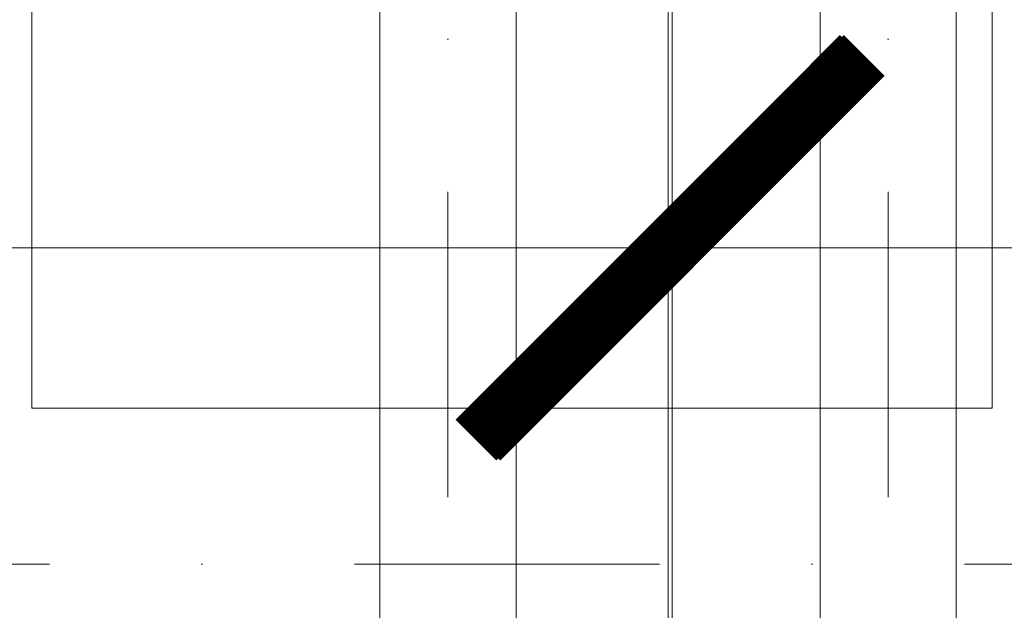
# Model space of a CAD drawing. Header units: millimetres. Extents: x -1695604 to 5289369, y -1488057 to 2187451.
# Tile 558 of 656: x 377465 to 378695, y 149943 to 150680. Entities that reach past the tile are written whole.
import ezdxf
from ezdxf import colors
from ezdxf.entities.mleader import LeaderData, LeaderLine
from ezdxf.math import Vec2, Vec3

# ---------------------------------------------------------------- set-up
doc = ezdxf.new("R2010")
doc.units = ezdxf.units.MM
doc.linetypes.add('CENTERX2', pattern=[101.6, 63.5, -12.7, 12.7, -12.7])
doc.linetypes.add('DASHDOT', pattern=[25.4, 12.7, -6.35, 0, -6.35])
doc.layers.get('Defpoints').update_dxf_attribs({"color": 8})
for name, color, linetype, lineweight in [('A99_FVE', 30, 'Continuous', 5), ('A99_N_koty-200', 5, 'Continuous', 5), ('A99_N_koty-200 @ 1', 5, 'Continuous', 5), ('A99_N_koty-200 @ 10', 5, 'Continuous', 5), ('A99_N_koty-200 @ 100', 5, 'Continuous', 5), ('A99_N_koty-200 @ 200', 5, 'Continuous', 5), ('A99_N_koty-200 @ 250 (1)', 5, 'Continuous', 5), ('A99_N_koty-200 @ 250 (2)', 5, 'Continuous', 5), ('A99_N_koty-200 @ 400', 5, 'Continuous', 5), ('A99_N_txt-popis-50 @ 200', 240, 'Continuous', 9), ('A99_S_osy', 1, 'CENTERX2', 5)]:
    doc.layers.add(name, color=color, linetype=linetype, lineweight=lineweight)
doc.styles.add('A99_kota', font='isocpeur.ttf', dxfattribs={"height": 2})
doc.styles.add('A99_popis', font='isocpeur.ttf')
doc.dimstyles.new('A99_kota_200 new', dxfattribs={"dimscale": 200, "dimtxt": 2, "dimasz": 1.2, "dimexe": 0.5, "dimexo": 1.5, "dimgap": 0.3, "dimtad": 1, "dimdec": 0, "dimzin": 3, "dimdsep": 46, "dimtxsty": 'A99_kota', "dimblk": 'ARCHTICK', "dimcen": 2.5, "dimazin": 2, "dimtfac": 0.75, "dimtdec": 0, "dimtmove": 2, "dimatfit": 0, "dimfxl": 0, "dimtolj": 1, "dimtzin": 0, "dimlwd": 5, "dimlwe": 5, "dimarcsym": 0})

# ---------------------------------------------------------------- blocks, each defined once
blk = doc.blocks.new('_ArchTick')
at = {"color": 0, "linetype": 'ByBlock', "const_width": 0.15}
blk.add_lwpolyline([(-0.5, -0.5), (0.5, 0.5)], dxfattribs=at)
blk = doc.blocks.new('*D4781')
at = {"layer": 'A99_N_koty-200', "color": 0, "linetype": 'Continuous', "lineweight": 5, "ltscale": 10, "transparency": 16777216}
for p, q in [((330000, 150190), (330000, 151090)), ((378275, 150190), (378275, 151090)), ((330000, 150990), (378275, 150990))]:
    blk.add_line(p, q, dxfattribs=at)
at = {"layer": 'Defpoints', "color": 0, "linetype": 'Continuous', "lineweight": 18, "ltscale": 10, "transparency": 16777216}
for p in [(378275, 150990), (330000, 148920), (378275, 148920)]:
    blk.add_point(p, dxfattribs=at)
at = {"layer": 'A99_N_koty-200', "color": 0, "linetype": 'Continuous', "lineweight": 5, "ltscale": 10, "transparency": 16777216, "xscale": 240, "yscale": 240, "zscale": 240, "rotation": 180}
blk.add_blockref('_ArchTick', (330000, 150990), dxfattribs=at)
at = {"layer": 'A99_N_koty-200', "color": 0, "linetype": 'Continuous', "lineweight": 5, "ltscale": 10, "transparency": 16777216, "xscale": 240, "yscale": 240, "zscale": 240}
blk.add_blockref('_ArchTick', (378275, 150990), dxfattribs=at)
at = {"layer": 'A99_N_koty-200', "color": 0, "linetype": 'Continuous', "ltscale": 10, "transparency": 16777216, "insert": (354778.8, 151330), "char_height": 400, "attachment_point": 5, "style": 'A99_kota'}
blk.add_mtext('\\A1;48275', dxfattribs=at)
blk = doc.blocks.new('*D4782')
at = {"layer": 'A99_N_koty-200', "color": 0, "linetype": 'Continuous', "lineweight": 5, "ltscale": 10, "transparency": 16777216}
for p, q in [((330000, 149995), (330000, 150445)), ((378275, 149995), (378275, 150445)), ((330000, 150395), (378275, 150395))]:
    blk.add_line(p, q, dxfattribs=at)
at = {"layer": 'Defpoints', "color": 0, "linetype": 'Continuous', "lineweight": 18, "ltscale": 10, "transparency": 16777216}
for p in [(378275, 150395), (330000, 148920), (378275, 148920)]:
    blk.add_point(p, dxfattribs=at)
at = {"layer": 'A99_N_koty-200', "color": 0, "linetype": 'Continuous', "lineweight": 5, "ltscale": 10, "transparency": 16777216, "xscale": 120, "yscale": 120, "zscale": 120, "rotation": 180}
blk.add_blockref('_ArchTick', (330000, 150395), dxfattribs=at)
at = {"layer": 'A99_N_koty-200', "color": 0, "linetype": 'Continuous', "lineweight": 5, "ltscale": 10, "transparency": 16777216, "xscale": 120, "yscale": 120, "zscale": 120}
blk.add_blockref('_ArchTick', (378275, 150395), dxfattribs=at)
at = {"layer": 'A99_N_koty-200', "color": 0, "linetype": 'Continuous', "ltscale": 10, "transparency": 16777216, "insert": (354137.5, 150525), "char_height": 200, "attachment_point": 5, "style": 'A99_kota'}
blk.add_mtext('\\A1;48275', dxfattribs=at)
blk = doc.blocks.new('*D4783')
at = {"layer": 'A99_N_koty-200', "color": 0, "linetype": 'Continuous', "lineweight": 5, "ltscale": 10, "transparency": 16777216}
for p, q in [((330000, 150391), (330000, 150395.5)), ((330000, 150395), (378275, 150395)), ((378275, 150391), (378275, 150395.5))]:
    blk.add_line(p, q, dxfattribs=at)
at = {"layer": 'Defpoints', "color": 0, "linetype": 'Continuous', "lineweight": 18, "ltscale": 10, "transparency": 16777216}
for p in [(378275, 150395), (330000, 148920), (378275, 148920)]:
    blk.add_point(p, dxfattribs=at)
at = {"layer": 'A99_N_koty-200', "color": 0, "linetype": 'Continuous', "lineweight": 5, "ltscale": 10, "transparency": 16777216, "xscale": 1.2, "yscale": 1.2, "zscale": 1.2, "rotation": 180}
blk.add_blockref('_ArchTick', (330000, 150395), dxfattribs=at)
at = {"layer": 'A99_N_koty-200', "color": 0, "linetype": 'Continuous', "lineweight": 5, "ltscale": 10, "transparency": 16777216, "xscale": 1.2, "yscale": 1.2, "zscale": 1.2}
blk.add_blockref('_ArchTick', (378275, 150395), dxfattribs=at)
at = {"layer": 'A99_N_koty-200', "color": 0, "linetype": 'Continuous', "ltscale": 10, "transparency": 16777216, "insert": (354137.5, 150396.3), "char_height": 2, "attachment_point": 5, "style": 'A99_kota'}
blk.add_mtext('\\A1;48275', dxfattribs=at)
blk = doc.blocks.new('*D4784')
at = {"layer": 'A99_N_koty-200', "color": 0, "linetype": 'Continuous', "lineweight": 5, "ltscale": 10, "transparency": 16777216}
for p, q in [((330000, 149520), (330000, 150595)), ((378275, 149520), (378275, 150595)), ((330000, 150395), (378275, 150395))]:
    blk.add_line(p, q, dxfattribs=at)
at = {"layer": 'Defpoints', "color": 0, "linetype": 'Continuous', "lineweight": 18, "ltscale": 10, "transparency": 16777216}
for p in [(378275, 150395), (330000, 148920), (378275, 148920)]:
    blk.add_point(p, dxfattribs=at)
at = {"layer": 'A99_N_koty-200', "color": 0, "linetype": 'Continuous', "lineweight": 5, "ltscale": 10, "transparency": 16777216, "xscale": 480, "yscale": 480, "zscale": 480, "rotation": 180}
blk.add_blockref('_ArchTick', (330000, 150395), dxfattribs=at)
at = {"layer": 'A99_N_koty-200', "color": 0, "linetype": 'Continuous', "lineweight": 5, "ltscale": 10, "transparency": 16777216, "xscale": 480, "yscale": 480, "zscale": 480}
blk.add_blockref('_ArchTick', (378275, 150395), dxfattribs=at)
at = {"layer": 'A99_N_koty-200', "color": 0, "linetype": 'Continuous', "ltscale": 10, "transparency": 16777216, "insert": (354137.5, 150915), "char_height": 800, "attachment_point": 5, "style": 'A99_kota'}
blk.add_mtext('\\A1;48275', dxfattribs=at)
blk = doc.blocks.new('*D4785')
at = {"layer": 'A99_N_koty-200', "color": 0, "linetype": 'Continuous', "lineweight": 5, "ltscale": 10, "transparency": 16777216}
for p, q in [((330000, 150355), (330000, 150400)), ((330000, 150395), (378275, 150395)), ((378275, 150355), (378275, 150400))]:
    blk.add_line(p, q, dxfattribs=at)
at = {"layer": 'Defpoints', "color": 0, "linetype": 'Continuous', "lineweight": 18, "ltscale": 10, "transparency": 16777216}
for p in [(378275, 150395), (330000, 148920), (378275, 148920)]:
    blk.add_point(p, dxfattribs=at)
at = {"layer": 'A99_N_koty-200', "color": 0, "linetype": 'Continuous', "lineweight": 5, "ltscale": 10, "transparency": 16777216, "xscale": 12, "yscale": 12, "zscale": 12, "rotation": 180}
blk.add_blockref('_ArchTick', (330000, 150395), dxfattribs=at)
at = {"layer": 'A99_N_koty-200', "color": 0, "linetype": 'Continuous', "lineweight": 5, "ltscale": 10, "transparency": 16777216, "xscale": 12, "yscale": 12, "zscale": 12}
blk.add_blockref('_ArchTick', (378275, 150395), dxfattribs=at)
at = {"layer": 'A99_N_koty-200', "color": 0, "linetype": 'Continuous', "ltscale": 10, "transparency": 16777216, "insert": (354137.5, 150408), "char_height": 20, "attachment_point": 5, "style": 'A99_kota'}
blk.add_mtext('\\A1;48275', dxfattribs=at)
blk = doc.blocks.new('*D4786')
at = {"layer": 'A99_N_koty-200', "color": 0, "linetype": 'Continuous', "lineweight": 5, "ltscale": 10, "transparency": 16777216}
for p, q in [((330000, 149395), (330000, 150520)), ((378275, 149395), (378275, 150520)), ((330000, 150395), (378275, 150395))]:
    blk.add_line(p, q, dxfattribs=at)
at = {"layer": 'Defpoints', "color": 0, "linetype": 'Continuous', "lineweight": 18, "ltscale": 10, "transparency": 16777216}
for p in [(378275, 150395), (330000, 148920), (378275, 148920)]:
    blk.add_point(p, dxfattribs=at)
at = {"layer": 'A99_N_koty-200', "color": 0, "linetype": 'Continuous', "lineweight": 5, "ltscale": 10, "transparency": 16777216, "xscale": 300, "yscale": 300, "zscale": 300, "rotation": 180}
blk.add_blockref('_ArchTick', (330000, 150395), dxfattribs=at)
at = {"layer": 'A99_N_koty-200', "color": 0, "linetype": 'Continuous', "lineweight": 5, "ltscale": 10, "transparency": 16777216, "xscale": 300, "yscale": 300, "zscale": 300}
blk.add_blockref('_ArchTick', (378275, 150395), dxfattribs=at)
at = {"layer": 'A99_N_koty-200', "color": 0, "linetype": 'Continuous', "ltscale": 10, "transparency": 16777216, "insert": (354137.5, 150720), "char_height": 500, "attachment_point": 5, "style": 'A99_kota'}
blk.add_mtext('\\A1;48275', dxfattribs=at)
blk = doc.blocks.new('*D4787')
at = {"layer": 'A99_N_koty-200', "color": 0, "linetype": 'Continuous', "lineweight": 5, "ltscale": 10, "transparency": 16777216}
for p, q in [((330000, 149395), (330000, 150520)), ((378275, 149395), (378275, 150520)), ((330000, 150395), (378275, 150395))]:
    blk.add_line(p, q, dxfattribs=at)
at = {"layer": 'Defpoints', "color": 0, "linetype": 'Continuous', "lineweight": 18, "ltscale": 10, "transparency": 16777216}
for p in [(378275, 150395), (330000, 148920), (378275, 148920)]:
    blk.add_point(p, dxfattribs=at)
at = {"layer": 'A99_N_koty-200', "color": 0, "linetype": 'Continuous', "lineweight": 5, "ltscale": 10, "transparency": 16777216, "xscale": 300, "yscale": 300, "zscale": 300, "rotation": 180}
blk.add_blockref('_ArchTick', (330000, 150395), dxfattribs=at)
at = {"layer": 'A99_N_koty-200', "color": 0, "linetype": 'Continuous', "lineweight": 5, "ltscale": 10, "transparency": 16777216, "xscale": 300, "yscale": 300, "zscale": 300}
blk.add_blockref('_ArchTick', (378275, 150395), dxfattribs=at)
at = {"layer": 'A99_N_koty-200', "color": 0, "linetype": 'Continuous', "ltscale": 10, "transparency": 16777216, "insert": (354137.5, 150720), "char_height": 500, "attachment_point": 5, "style": 'A99_kota'}
blk.add_mtext('\\A1;48275', dxfattribs=at)
blk = doc.blocks.new('*D4789')
at = {"layer": 'A99_N_koty-200', "color": 0, "linetype": 'Continuous', "lineweight": 5, "ltscale": 10, "transparency": 16777216}
for p, q in [((378280, 150200), (378280, 151100)), ((415495, 150200), (415495, 151100)), ((378280, 151000), (415495, 151000))]:
    blk.add_line(p, q, dxfattribs=at)
at = {"layer": 'Defpoints', "color": 0, "linetype": 'Continuous', "lineweight": 18, "ltscale": 10, "transparency": 16777216}
for p in [(415495, 151000), (378280, 148920), (415495, 148920)]:
    blk.add_point(p, dxfattribs=at)
at = {"layer": 'A99_N_koty-200', "color": 0, "linetype": 'Continuous', "lineweight": 5, "ltscale": 10, "transparency": 16777216, "xscale": 240, "yscale": 240, "zscale": 240, "rotation": 180}
blk.add_blockref('_ArchTick', (378280, 151000), dxfattribs=at)
at = {"layer": 'A99_N_koty-200', "color": 0, "linetype": 'Continuous', "lineweight": 5, "ltscale": 10, "transparency": 16777216, "xscale": 240, "yscale": 240, "zscale": 240}
blk.add_blockref('_ArchTick', (415495, 151000), dxfattribs=at)
at = {"layer": 'A99_N_koty-200', "color": 0, "linetype": 'Continuous', "ltscale": 10, "transparency": 16777216, "insert": (396887.5, 151260), "char_height": 400, "attachment_point": 5, "style": 'A99_kota'}
blk.add_mtext('\\A1;37215', dxfattribs=at)
blk = doc.blocks.new('*D4790')
at = {"layer": 'A99_N_koty-200', "color": 0, "linetype": 'Continuous', "lineweight": 5, "ltscale": 10, "transparency": 16777216}
for p, q in [((378280, 149995), (378280, 150445)), ((415495, 149995), (415495, 150445)), ((378280, 150395), (415495, 150395))]:
    blk.add_line(p, q, dxfattribs=at)
at = {"layer": 'Defpoints', "color": 0, "linetype": 'Continuous', "lineweight": 18, "ltscale": 10, "transparency": 16777216}
for p in [(415495, 150395), (378280, 148920), (415495, 148920)]:
    blk.add_point(p, dxfattribs=at)
at = {"layer": 'A99_N_koty-200', "color": 0, "linetype": 'Continuous', "lineweight": 5, "ltscale": 10, "transparency": 16777216, "xscale": 120, "yscale": 120, "zscale": 120, "rotation": 180}
blk.add_blockref('_ArchTick', (378280, 150395), dxfattribs=at)
at = {"layer": 'A99_N_koty-200', "color": 0, "linetype": 'Continuous', "lineweight": 5, "ltscale": 10, "transparency": 16777216, "xscale": 120, "yscale": 120, "zscale": 120}
blk.add_blockref('_ArchTick', (415495, 150395), dxfattribs=at)
at = {"layer": 'A99_N_koty-200', "color": 0, "linetype": 'Continuous', "ltscale": 10, "transparency": 16777216, "insert": (396887.5, 150525), "char_height": 200, "attachment_point": 5, "style": 'A99_kota'}
blk.add_mtext('\\A1;37215', dxfattribs=at)
blk = doc.blocks.new('*D4791')
at = {"layer": 'A99_N_koty-200', "color": 0, "linetype": 'Continuous', "lineweight": 5, "ltscale": 10, "transparency": 16777216}
for p, q in [((378280, 150391), (378280, 150395.5)), ((378280, 150395), (415495, 150395)), ((415495, 150391), (415495, 150395.5))]:
    blk.add_line(p, q, dxfattribs=at)
at = {"layer": 'Defpoints', "color": 0, "linetype": 'Continuous', "lineweight": 18, "ltscale": 10, "transparency": 16777216}
for p in [(415495, 150395), (378280, 148920), (415495, 148920)]:
    blk.add_point(p, dxfattribs=at)
at = {"layer": 'A99_N_koty-200', "color": 0, "linetype": 'Continuous', "lineweight": 5, "ltscale": 10, "transparency": 16777216, "xscale": 1.2, "yscale": 1.2, "zscale": 1.2, "rotation": 180}
blk.add_blockref('_ArchTick', (378280, 150395), dxfattribs=at)
at = {"layer": 'A99_N_koty-200', "color": 0, "linetype": 'Continuous', "lineweight": 5, "ltscale": 10, "transparency": 16777216, "xscale": 1.2, "yscale": 1.2, "zscale": 1.2}
blk.add_blockref('_ArchTick', (415495, 150395), dxfattribs=at)
at = {"layer": 'A99_N_koty-200', "color": 0, "linetype": 'Continuous', "ltscale": 10, "transparency": 16777216, "insert": (396887.5, 150396.3), "char_height": 2, "attachment_point": 5, "style": 'A99_kota'}
blk.add_mtext('\\A1;37215', dxfattribs=at)
blk = doc.blocks.new('*D4792')
at = {"layer": 'A99_N_koty-200', "color": 0, "linetype": 'Continuous', "lineweight": 5, "ltscale": 10, "transparency": 16777216}
for p, q in [((378280, 149520), (378280, 150595)), ((415495, 149520), (415495, 150595)), ((378280, 150395), (415495, 150395))]:
    blk.add_line(p, q, dxfattribs=at)
at = {"layer": 'Defpoints', "color": 0, "linetype": 'Continuous', "lineweight": 18, "ltscale": 10, "transparency": 16777216}
for p in [(415495, 150395), (378280, 148920), (415495, 148920)]:
    blk.add_point(p, dxfattribs=at)
at = {"layer": 'A99_N_koty-200', "color": 0, "linetype": 'Continuous', "lineweight": 5, "ltscale": 10, "transparency": 16777216, "xscale": 480, "yscale": 480, "zscale": 480, "rotation": 180}
blk.add_blockref('_ArchTick', (378280, 150395), dxfattribs=at)
at = {"layer": 'A99_N_koty-200', "color": 0, "linetype": 'Continuous', "lineweight": 5, "ltscale": 10, "transparency": 16777216, "xscale": 480, "yscale": 480, "zscale": 480}
blk.add_blockref('_ArchTick', (415495, 150395), dxfattribs=at)
at = {"layer": 'A99_N_koty-200', "color": 0, "linetype": 'Continuous', "ltscale": 10, "transparency": 16777216, "insert": (396887.5, 150915), "char_height": 800, "attachment_point": 5, "style": 'A99_kota'}
blk.add_mtext('\\A1;37215', dxfattribs=at)
blk = doc.blocks.new('*D4793')
at = {"layer": 'A99_N_koty-200', "color": 0, "linetype": 'Continuous', "lineweight": 5, "ltscale": 10, "transparency": 16777216}
for p, q in [((378280, 150355), (378280, 150400)), ((378280, 150395), (415495, 150395)), ((415495, 150355), (415495, 150400))]:
    blk.add_line(p, q, dxfattribs=at)
at = {"layer": 'Defpoints', "color": 0, "linetype": 'Continuous', "lineweight": 18, "ltscale": 10, "transparency": 16777216}
for p in [(415495, 150395), (378280, 148920), (415495, 148920)]:
    blk.add_point(p, dxfattribs=at)
at = {"layer": 'A99_N_koty-200', "color": 0, "linetype": 'Continuous', "lineweight": 5, "ltscale": 10, "transparency": 16777216, "xscale": 12, "yscale": 12, "zscale": 12, "rotation": 180}
blk.add_blockref('_ArchTick', (378280, 150395), dxfattribs=at)
at = {"layer": 'A99_N_koty-200', "color": 0, "linetype": 'Continuous', "lineweight": 5, "ltscale": 10, "transparency": 16777216, "xscale": 12, "yscale": 12, "zscale": 12}
blk.add_blockref('_ArchTick', (415495, 150395), dxfattribs=at)
at = {"layer": 'A99_N_koty-200', "color": 0, "linetype": 'Continuous', "ltscale": 10, "transparency": 16777216, "insert": (396887.5, 150408), "char_height": 20, "attachment_point": 5, "style": 'A99_kota'}
blk.add_mtext('\\A1;37215', dxfattribs=at)
blk = doc.blocks.new('*D4794')
at = {"layer": 'A99_N_koty-200', "color": 0, "linetype": 'Continuous', "lineweight": 5, "ltscale": 10, "transparency": 16777216}
for p, q in [((378280, 149395), (378280, 150520)), ((415495, 149395), (415495, 150520)), ((378280, 150395), (415495, 150395))]:
    blk.add_line(p, q, dxfattribs=at)
at = {"layer": 'Defpoints', "color": 0, "linetype": 'Continuous', "lineweight": 18, "ltscale": 10, "transparency": 16777216}
for p in [(415495, 150395), (378280, 148920), (415495, 148920)]:
    blk.add_point(p, dxfattribs=at)
at = {"layer": 'A99_N_koty-200', "color": 0, "linetype": 'Continuous', "lineweight": 5, "ltscale": 10, "transparency": 16777216, "xscale": 300, "yscale": 300, "zscale": 300, "rotation": 180}
blk.add_blockref('_ArchTick', (378280, 150395), dxfattribs=at)
at = {"layer": 'A99_N_koty-200', "color": 0, "linetype": 'Continuous', "lineweight": 5, "ltscale": 10, "transparency": 16777216, "xscale": 300, "yscale": 300, "zscale": 300}
blk.add_blockref('_ArchTick', (415495, 150395), dxfattribs=at)
at = {"layer": 'A99_N_koty-200', "color": 0, "linetype": 'Continuous', "ltscale": 10, "transparency": 16777216, "insert": (396887.5, 150720), "char_height": 500, "attachment_point": 5, "style": 'A99_kota'}
blk.add_mtext('\\A1;37215', dxfattribs=at)
blk = doc.blocks.new('*D4795')
at = {"layer": 'A99_N_koty-200', "color": 0, "linetype": 'Continuous', "lineweight": 5, "ltscale": 10, "transparency": 16777216}
for p, q in [((378280, 149395), (378280, 150520)), ((415495, 149395), (415495, 150520)), ((378280, 150395), (415495, 150395))]:
    blk.add_line(p, q, dxfattribs=at)
at = {"layer": 'Defpoints', "color": 0, "linetype": 'Continuous', "lineweight": 18, "ltscale": 10, "transparency": 16777216}
for p in [(415495, 150395), (378280, 148920), (415495, 148920)]:
    blk.add_point(p, dxfattribs=at)
at = {"layer": 'A99_N_koty-200', "color": 0, "linetype": 'Continuous', "lineweight": 5, "ltscale": 10, "transparency": 16777216, "xscale": 300, "yscale": 300, "zscale": 300, "rotation": 180}
blk.add_blockref('_ArchTick', (378280, 150395), dxfattribs=at)
at = {"layer": 'A99_N_koty-200', "color": 0, "linetype": 'Continuous', "lineweight": 5, "ltscale": 10, "transparency": 16777216, "xscale": 300, "yscale": 300, "zscale": 300}
blk.add_blockref('_ArchTick', (415495, 150395), dxfattribs=at)
at = {"layer": 'A99_N_koty-200', "color": 0, "linetype": 'Continuous', "ltscale": 10, "transparency": 16777216, "insert": (396887.5, 150720), "char_height": 500, "attachment_point": 5, "style": 'A99_kota'}
blk.add_mtext('\\A1;37215', dxfattribs=at)
blk = doc.blocks.new('*U6018')
at = {"layer": 'A99_N_koty-200 @ 1', "linetype": 'Continuous', "ltscale": 10}
dim = blk.add_linear_dim(base=(378275, 150395), p1=(330000, 148920), p2=(378275, 148920), dimstyle='A99_kota_200 new', override={"dimscale": 1, "dimtix": 1, "dimtofl": 1, "dimtmove": 2, "dimatfit": 3}, dxfattribs=at)
dim.commit()
dim.dimension.update_dxf_attribs({"geometry": '*D4783', "text_midpoint": (354137.5, 150396.3)})
at = {"layer": 'A99_N_koty-200 @ 10', "linetype": 'Continuous', "ltscale": 10}
dim = blk.add_linear_dim(base=(378275, 150395), p1=(330000, 148920), p2=(378275, 148920), dimstyle='A99_kota_200 new', override={"dimscale": 10, "dimtix": 1, "dimtofl": 1, "dimtmove": 2, "dimatfit": 3}, dxfattribs=at)
dim.commit()
dim.dimension.update_dxf_attribs({"geometry": '*D4785', "text_midpoint": (354137.5, 150408)})
at = {"layer": 'A99_N_koty-200 @ 100', "linetype": 'Continuous', "ltscale": 10}
dim = blk.add_linear_dim(base=(378275, 150395), p1=(330000, 148920), p2=(378275, 148920), dimstyle='A99_kota_200 new', override={"dimscale": 100, "dimtix": 1, "dimtofl": 1, "dimtmove": 2, "dimatfit": 3}, dxfattribs=at)
dim.commit()
dim.dimension.update_dxf_attribs({"geometry": '*D4782', "text_midpoint": (354137.5, 150525)})
at = {"layer": 'A99_N_koty-200 @ 200', "linetype": 'Continuous', "ltscale": 10}
dim = blk.add_linear_dim(base=(378275, 150990), p1=(330000, 148920), p2=(378275, 148920), dimstyle='A99_kota_200 new', override={"dimscale": 200, "dimtix": 1, "dimtofl": 1, "dimtmove": 2, "dimatfit": 3}, dxfattribs=at)
dim.commit()
dim.dimension.update_dxf_attribs({"geometry": '*D4781', "text_midpoint": (354778.8, 151330), "dimtype": 128})
at = {"layer": 'A99_N_koty-200 @ 250 (1)', "linetype": 'Continuous', "ltscale": 10}
dim = blk.add_linear_dim(base=(378275, 150395), p1=(330000, 148920), p2=(378275, 148920), dimstyle='A99_kota_200 new', override={"dimscale": 250, "dimtix": 1, "dimtofl": 1, "dimtmove": 2, "dimatfit": 3}, dxfattribs=at)
dim.commit()
dim.dimension.update_dxf_attribs({"geometry": '*D4787', "text_midpoint": (354137.5, 150720)})
at = {"layer": 'A99_N_koty-200 @ 250 (2)', "linetype": 'Continuous', "ltscale": 10}
dim = blk.add_linear_dim(base=(378275, 150395), p1=(330000, 148920), p2=(378275, 148920), dimstyle='A99_kota_200 new', override={"dimscale": 250, "dimtix": 1, "dimtofl": 1, "dimtmove": 2, "dimatfit": 3}, dxfattribs=at)
dim.commit()
dim.dimension.update_dxf_attribs({"geometry": '*D4786', "text_midpoint": (354137.5, 150720)})
at = {"layer": 'A99_N_koty-200 @ 400', "linetype": 'Continuous', "ltscale": 10}
dim = blk.add_linear_dim(base=(378275, 150395), p1=(330000, 148920), p2=(378275, 148920), dimstyle='A99_kota_200 new', override={"dimscale": 400, "dimtix": 1, "dimtofl": 1, "dimtmove": 2, "dimatfit": 3}, dxfattribs=at)
dim.commit()
dim.dimension.update_dxf_attribs({"geometry": '*D4784', "text_midpoint": (354137.5, 150915)})
blk = doc.blocks.new('*U6019')
at = {"layer": 'A99_N_koty-200 @ 1', "linetype": 'Continuous', "ltscale": 10}
dim = blk.add_linear_dim(base=(415495, 150395), p1=(378280, 148920), p2=(415495, 148920), dimstyle='A99_kota_200 new', override={"dimscale": 1, "dimtix": 1, "dimtofl": 1, "dimtmove": 2, "dimatfit": 3}, dxfattribs=at)
dim.commit()
dim.dimension.update_dxf_attribs({"geometry": '*D4791', "text_midpoint": (396887.5, 150396.3)})
at = {"layer": 'A99_N_koty-200 @ 10', "linetype": 'Continuous', "ltscale": 10}
dim = blk.add_linear_dim(base=(415495, 150395), p1=(378280, 148920), p2=(415495, 148920), dimstyle='A99_kota_200 new', override={"dimscale": 10, "dimtix": 1, "dimtofl": 1, "dimtmove": 2, "dimatfit": 3}, dxfattribs=at)
dim.commit()
dim.dimension.update_dxf_attribs({"geometry": '*D4793', "text_midpoint": (396887.5, 150408)})
at = {"layer": 'A99_N_koty-200 @ 100', "linetype": 'Continuous', "ltscale": 10}
dim = blk.add_linear_dim(base=(415495, 150395), p1=(378280, 148920), p2=(415495, 148920), dimstyle='A99_kota_200 new', override={"dimscale": 100, "dimtix": 1, "dimtofl": 1, "dimtmove": 2, "dimatfit": 3}, dxfattribs=at)
dim.commit()
dim.dimension.update_dxf_attribs({"geometry": '*D4790', "text_midpoint": (396887.5, 150525)})
at = {"layer": 'A99_N_koty-200 @ 200', "linetype": 'Continuous', "ltscale": 10}
dim = blk.add_linear_dim(base=(415495, 151000), p1=(378280, 148920), p2=(415495, 148920), dimstyle='A99_kota_200 new', override={"dimscale": 200, "dimtix": 1, "dimtofl": 1, "dimtmove": 2, "dimatfit": 3}, dxfattribs=at)
dim.commit()
dim.dimension.update_dxf_attribs({"geometry": '*D4789', "text_midpoint": (396887.5, 151260)})
at = {"layer": 'A99_N_koty-200 @ 250 (1)', "linetype": 'Continuous', "ltscale": 10}
dim = blk.add_linear_dim(base=(415495, 150395), p1=(378280, 148920), p2=(415495, 148920), dimstyle='A99_kota_200 new', override={"dimscale": 250, "dimtix": 1, "dimtofl": 1, "dimtmove": 2, "dimatfit": 3}, dxfattribs=at)
dim.commit()
dim.dimension.update_dxf_attribs({"geometry": '*D4795', "text_midpoint": (396887.5, 150720)})
at = {"layer": 'A99_N_koty-200 @ 250 (2)', "linetype": 'Continuous', "ltscale": 10}
dim = blk.add_linear_dim(base=(415495, 150395), p1=(378280, 148920), p2=(415495, 148920), dimstyle='A99_kota_200 new', override={"dimscale": 250, "dimtix": 1, "dimtofl": 1, "dimtmove": 2, "dimatfit": 3}, dxfattribs=at)
dim.commit()
dim.dimension.update_dxf_attribs({"geometry": '*D4794', "text_midpoint": (396887.5, 150720)})
at = {"layer": 'A99_N_koty-200 @ 400', "linetype": 'Continuous', "ltscale": 10}
dim = blk.add_linear_dim(base=(415495, 150395), p1=(378280, 148920), p2=(415495, 148920), dimstyle='A99_kota_200 new', override={"dimscale": 400, "dimtix": 1, "dimtofl": 1, "dimtmove": 2, "dimatfit": 3}, dxfattribs=at)
dim.commit()
dim.dimension.update_dxf_attribs({"geometry": '*D4792', "text_midpoint": (396887.5, 150915)})

msp = doc.modelspace()

# ---------------------------------------------------------------- linework, layer by layer
at = {"layer": 'A99_FVE', "linetype": 'Continuous', "lineweight": 15, "ltscale": 2}
for points in [[(377915, 155305), (378085, 155305), (378085, 149540), (377915, 149540)], [(378465, 155305), (378635, 155305), (378635, 149540), (378465, 149540)]]:
    msp.add_lwpolyline(points, close=True, dxfattribs=at)
at = {"layer": 'A99_FVE', "lineweight": 5, "ltscale": 2}
msp.add_lwpolyline([(378680, 150195), (378680, 150790), (377480, 150790), (377480, 150195)], close=True, dxfattribs=at)
at = {"layer": 'A99_S_osy', "linetype": 'DASHDOT', "lineweight": 5, "ltscale": 30}
for points in [[(378000, 250300), (378000, 146890)], [(378550, 250300), (378550, 146890)], [(452950, 150000), (297355, 150000)]]:
    msp.add_lwpolyline(points, dxfattribs=at)

# ---------------------------------------------------------------- block references
at = {"layer": 'A99_N_koty-200', "color": 3, "linetype": 'Continuous', "lineweight": 18}
for name in ['*U6018', '*U6019']:
    msp.add_blockref(name, (0, 0), dxfattribs=at)

# ---------------------------------------------------------------- leaders
at = {"layer": 'A99_N_txt-popis-50 @ 200', "lineweight": 9}
ml = msp.add_multileader_mtext('Standard', dxfattribs=at)
ml.set_content('\\A1;{\\fISOCPEUR|b1|i0|c238|p34;\\C256;ocelový nosník}', color=1, style='A99_popis')
ml.set_leader_properties(color=256, linetype='ByLayer', lineweight=-1)
ml.build(insert=Vec2(0, 0))
ml.multileader.update_dxf_attribs({"dogleg_length": 200, "arrow_head_size": 300, "scale": 200})
ctx = ml.context
ctx.base_point, ctx.scale, ctx.char_height, ctx.arrow_head_size, ctx.landing_gap_size, ctx.plane_origin = Vec3(21517.5, 152275), 200, 400, 300, 1000, Vec3(20965, 145696.7)
notes = []
notes.append((ctx, [(0, (1, 1, 0), (20717.5, 152275), (1, 0), 800, [(0, [(20720, 150347.5)], 0, [])])]))
ctx.mtext.insert, ctx.mtext.width, ctx.mtext.defined_height, ctx.mtext.flow_direction = Vec3(22517.5, 152533.2), 3664.376, 670, 5
for ctx, leaders in notes:
    for number, flags, end, landing, length, lines in leaders:
        leader = LeaderData()
        leader.index, (leader.has_last_leader_line, leader.has_dogleg_vector, leader.attachment_direction) = number, flags
        leader.last_leader_point, leader.dogleg_vector, leader.dogleg_length = Vec3(end), Vec3(landing), length
        for number, points, colour, breaks in lines:
            line = LeaderLine()
            line.index, line.vertices, line.color, line.breaks = number, Vec3.list(points), colors.encode_raw_color(colour), breaks
            leader.lines.append(line)
        ctx.leaders.append(leader)

doc.saveas('drawing.dxf')
